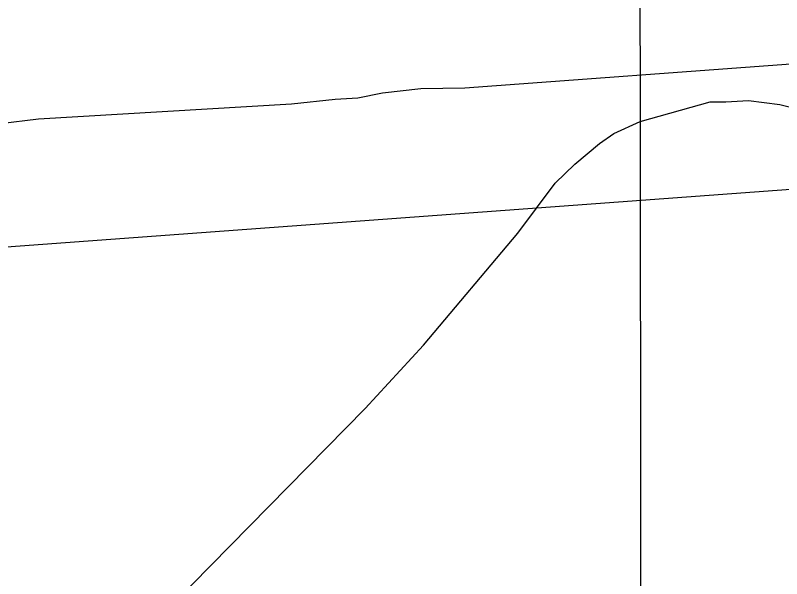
# Model space of a CAD drawing. Extents: x 3297753 to 3335611, y 652252 to 677623.
# Drawn here: x 3317540.1 to 3317660, y 667393.6 to 667481.6 of the extents above; entities that cross this region are included whole.
import ezdxf

# ---------------------------------------------------------------- set-up
doc = ezdxf.new("R2010")
doc.units = 0
for name, color, linetype in [('V-GRID-MAJR', 7, 'Continuous'), ('V-SITE-VEGE', 7, 'Continuous'), ('V-TOPO-MAJR', 7, 'Continuous'), ('V-WETL-SWMP', 7, 'Continuous')]:
    doc.layers.add(name, color=color, linetype=linetype)

msp = doc.modelspace()

# ---------------------------------------------------------------- linework, layer by layer
at = {"layer": 'V-GRID-MAJR'}
msp.add_spline([(3317647.88, 657646.67), (3317644.8, 660673.92), (3317638.62, 666735.34), (3317632.45, 672796.78), (3317629.37, 675830.95)], degree=3, dxfattribs=at)
at = {"layer": 'V-SITE-VEGE'}
msp.add_lwpolyline([(3317561.66, 667386.49), (3317594.81, 667420.14), (3317603.97, 667430.08), (3317618.71, 667447.57), (3317624.56, 667455.39), (3317627.61, 667458.34), (3317631.48, 667461.55), (3317633.69, 667463.15), (3317637.81, 667465), (3317648.77, 667468.09), (3317651.22, 667468.05), (3317654.77, 667468.27), (3317659.67, 667467.64), (3317663.2, 667466.77)], dxfattribs=at)
at = {"layer": 'V-TOPO-MAJR'}
msp.add_lwpolyline([(3317345.25, 667431.24), (3317940.89, 667474.97), (3317973.9, 667481.4), (3318006.84, 667488.26), (3318047.5, 667497.11), (3318100.58, 667509.2), (3318153.5, 667521.97), (3318206.16, 667535.74), (3318258.66, 667550.18), (3318766.66, 667695.13), (3318795.73, 667703.74), (3318824.68, 667712.75), (3318853.43, 667722.35), (3318882.06, 667732.34), (3319758.67, 668048.35)], dxfattribs=at)
at = {"layer": 'V-WETL-SWMP'}
for p, q in [((3317610.4, 667470.26), (3317759.04, 667481.24)), ((3317593.68, 667468.7), (3317597.51, 667469.46)), ((3317597.51, 667469.46), (3317603.52, 667470.18)), ((3317603.52, 667470.18), (3317610.4, 667470.26)), ((3317583.3, 667467.78), (3317590.13, 667468.49)), ((3317590.13, 667468.49), (3317593.68, 667468.7)), ((3317543.72, 667465.41), (3317583.3, 667467.78)), ((3317537.71, 667464.69), (3317543.72, 667465.41))]:
    msp.add_line(p, q, dxfattribs=at)

doc.saveas('drawing.dxf')
